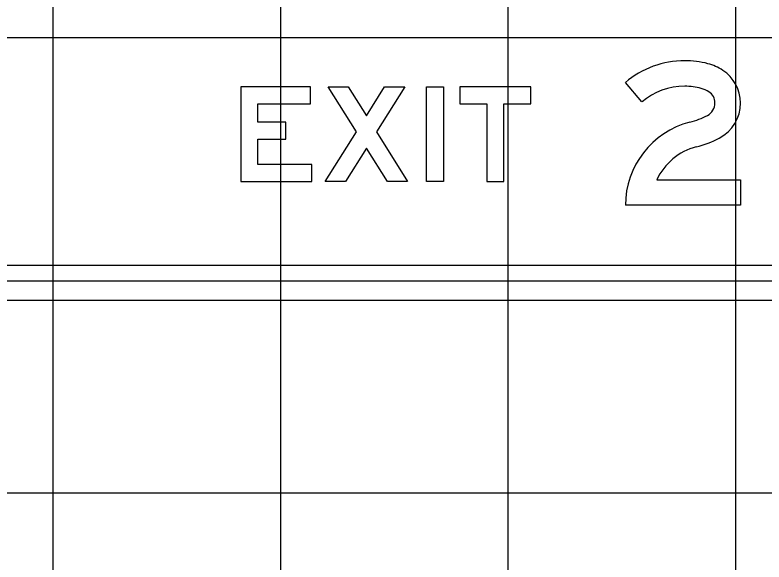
# Model space of a CAD drawing. Extents: x 2193008 to 2198143, y 1236112 to 1237864.
# Drawn here: x 2195472.45 to 2195479.03, y 1237200.5 to 1237205.3 of the extents above; entities that cross this region are included whole.
import ezdxf

# ---------------------------------------------------------------- set-up
doc = ezdxf.new("R2010")
doc.units = 0
for name, color, linetype in [('GSBWFILL', 7, 'Continuous'), ('GSCOLORFILL', 7, 'Continuous'), ('GSOUTLINE', 7, 'Continuous'), ('M-ROADS', 7, 'Continuous')]:
    doc.layers.add(name, color=color, linetype=linetype)

msp = doc.modelspace()

# ---------------------------------------------------------------- linework, layer by layer
at = {"layer": 'GSBWFILL'}
for points in [[(2195475.0576, 1237203.9908), (2195474.5831, 1237203.9908), (2195474.5831, 1237204.2147), (2195474.8287, 1237204.2147), (2195474.8287, 1237204.3645), (2195474.5831, 1237204.3645), (2195474.5831, 1237204.5236), (2195475.0451, 1237204.5236), (2195475.0451, 1237204.6734), (2195474.4332, 1237204.6734), (2195474.4332, 1237203.8409), (2195475.0576, 1237203.8409)], [(2195475.7215, 1237203.8409), (2195475.5363, 1237204.1361), (2195475.3511, 1237203.8409), (2195475.1742, 1237203.8409), (2195475.4479, 1237204.2771), (2195475.1991, 1237204.6734), (2195475.3761, 1237204.6734), (2195475.5363, 1237204.418), (2195475.6966, 1237204.6734), (2195475.8735, 1237204.6734), (2195475.6248, 1237204.2771), (2195475.8984, 1237203.8409)], [(2195476.0649, 1237203.8409), (2195476.0649, 1237204.6734), (2195476.2148, 1237204.6734), (2195476.2148, 1237203.8409)], [(2195476.3563, 1237204.5236), (2195476.5936, 1237204.5236), (2195476.5936, 1237203.8409), (2195476.7434, 1237203.8409), (2195476.7434, 1237204.5236), (2195476.9807, 1237204.5236), (2195476.9807, 1237204.6734), (2195476.3563, 1237204.6734)]]:
    msp.add_lwpolyline(points, close=True, dxfattribs=at)
for points in [[(2195477.9586, 1237204.5406), (2195477.8132, 1237204.712)], [(2195478.0881, 1237203.8576), (2195478.8247, 1237203.8576), (2195478.8247, 1237203.6328), (2195477.8132, 1237203.6328)]]:
    msp.add_lwpolyline(points, dxfattribs=at)
for centre, major_axis, start_param, end_param in [((2195478.3346, 1237204.0977), (0, 0.8057), 0, 0.70376), ((2195478.3346, 1237204.114), (0, 0.7894), 6.02311, 6.283185), ((2195478.4198, 1237204.4343), (0, 0.458), 5.706931, 6.02311), ((2195478.4834, 1237204.5321), (0, 0.3413), 4.712389, 5.706931), ((2195478.3346, 1237204.0977), (0, 0.5809), 0, 0.70376), ((2195478.3346, 1237204.114), (0, 0.5646), 6.02311, 6.283185), ((2195478.4198, 1237204.4343), (0, 0.2332), 5.706931, 6.02311), ((2195478.4834, 1237204.5321), (0, 0.1165), 4.712389, 5.706931), ((2195478.4758, 1237204.5321), (0, 0.1241), 3.626327, 4.712389), ((2195478.4758, 1237204.5321), (0, 0.3489), 3.626327, 4.712389), ((2195478.2058, 1237205.0448), (0, 0.7036), 3.392123, 3.626327), ((2195478.5671, 1237203.6328), (0, 0.7539), 0.25053, 1.570796), ((2195478.2058, 1237205.0448), (0, 0.9283), 3.392123, 3.626327), ((2195478.5671, 1237203.6328), (0, 0.5291), 0.25053, 1.132058)]:
    msp.add_ellipse(centre, major_axis=major_axis, ratio=0.999997, start_param=start_param, end_param=end_param, dxfattribs=at)
at = {"layer": 'GSCOLORFILL'}
for p, q in [((2195484.8138, 1237202.9668), (2195469.664, 1237202.9668)), ((2195469.664, 1237202.8003), (2195484.8138, 1237202.8003))]:
    msp.add_line(p, q, dxfattribs=at)
for points in [[(2195475.0576, 1237203.9908), (2195474.5831, 1237203.9908), (2195474.5831, 1237204.2147), (2195474.8287, 1237204.2147), (2195474.8287, 1237204.3645), (2195474.5831, 1237204.3645), (2195474.5831, 1237204.5236), (2195475.0451, 1237204.5236), (2195475.0451, 1237204.6734), (2195474.4332, 1237204.6734), (2195474.4332, 1237203.8409), (2195475.0576, 1237203.8409)], [(2195475.7215, 1237203.8409), (2195475.5363, 1237204.1361), (2195475.3511, 1237203.8409), (2195475.1742, 1237203.8409), (2195475.4479, 1237204.2771), (2195475.1991, 1237204.6734), (2195475.3761, 1237204.6734), (2195475.5363, 1237204.418), (2195475.6966, 1237204.6734), (2195475.8735, 1237204.6734), (2195475.6248, 1237204.2771), (2195475.8984, 1237203.8409)], [(2195476.0649, 1237203.8409), (2195476.0649, 1237204.6734), (2195476.2148, 1237204.6734), (2195476.2148, 1237203.8409)], [(2195476.3563, 1237204.5236), (2195476.5936, 1237204.5236), (2195476.5936, 1237203.8409), (2195476.7434, 1237203.8409), (2195476.7434, 1237204.5236), (2195476.9807, 1237204.5236), (2195476.9807, 1237204.6734), (2195476.3563, 1237204.6734)]]:
    msp.add_lwpolyline(points, close=True, dxfattribs=at)
for points in [[(2195477.9586, 1237204.5406), (2195477.8132, 1237204.712)], [(2195478.0881, 1237203.8576), (2195478.8247, 1237203.8576), (2195478.8247, 1237203.6328), (2195477.8132, 1237203.6328)]]:
    msp.add_lwpolyline(points, dxfattribs=at)
for centre, major_axis, start_param, end_param in [((2195478.3346, 1237204.0977), (0, 0.8057), 0, 0.70376), ((2195478.3346, 1237204.114), (0, 0.7894), 6.02311, 6.283185), ((2195478.4198, 1237204.4343), (0, 0.458), 5.706931, 6.02311), ((2195478.4834, 1237204.5321), (0, 0.3413), 4.712389, 5.706931), ((2195478.3346, 1237204.0977), (0, 0.5809), 0, 0.70376), ((2195478.3346, 1237204.114), (0, 0.5646), 6.02311, 6.283185), ((2195478.4198, 1237204.4343), (0, 0.2332), 5.706931, 6.02311), ((2195478.4834, 1237204.5321), (0, 0.1165), 4.712389, 5.706931), ((2195478.4758, 1237204.5321), (0, 0.1241), 3.626327, 4.712389), ((2195478.4758, 1237204.5321), (0, 0.3489), 3.626327, 4.712389), ((2195478.2058, 1237205.0448), (0, 0.7036), 3.392123, 3.626327), ((2195478.5671, 1237203.6328), (0, 0.7539), 0.25053, 1.570796), ((2195478.2058, 1237205.0448), (0, 0.9283), 3.392123, 3.626327), ((2195478.5671, 1237203.6328), (0, 0.5291), 0.25053, 1.132058)]:
    msp.add_ellipse(centre, major_axis=major_axis, ratio=0.999997, start_param=start_param, end_param=end_param, dxfattribs=at)
at = {"layer": 'GSOUTLINE'}
for points in [[(2195475.0576, 1237203.9908), (2195474.5831, 1237203.9908), (2195474.5831, 1237204.2147), (2195474.8287, 1237204.2147), (2195474.8287, 1237204.3645), (2195474.5831, 1237204.3645), (2195474.5831, 1237204.5236), (2195475.0451, 1237204.5236), (2195475.0451, 1237204.6734), (2195474.4332, 1237204.6734), (2195474.4332, 1237203.8409), (2195475.0576, 1237203.8409)], [(2195475.7215, 1237203.8409), (2195475.5363, 1237204.1361), (2195475.3511, 1237203.8409), (2195475.1742, 1237203.8409), (2195475.4479, 1237204.2771), (2195475.1991, 1237204.6734), (2195475.3761, 1237204.6734), (2195475.5363, 1237204.418), (2195475.6966, 1237204.6734), (2195475.8735, 1237204.6734), (2195475.6248, 1237204.2771), (2195475.8984, 1237203.8409)], [(2195476.0649, 1237203.8409), (2195476.0649, 1237204.6734), (2195476.2148, 1237204.6734), (2195476.2148, 1237203.8409)], [(2195476.3563, 1237204.5236), (2195476.5936, 1237204.5236), (2195476.5936, 1237203.8409), (2195476.7434, 1237203.8409), (2195476.7434, 1237204.5236), (2195476.9807, 1237204.5236), (2195476.9807, 1237204.6734), (2195476.3563, 1237204.6734)]]:
    msp.add_lwpolyline(points, close=True, dxfattribs=at)
for points in [[(2195477.9586, 1237204.5406), (2195477.8132, 1237204.712)], [(2195478.0881, 1237203.8576), (2195478.8247, 1237203.8576), (2195478.8247, 1237203.6328), (2195477.8132, 1237203.6328)]]:
    msp.add_lwpolyline(points, dxfattribs=at)
for centre, major_axis, start_param, end_param in [((2195478.3346, 1237204.0977), (0, 0.8057), 0, 0.70376), ((2195478.3346, 1237204.114), (0, 0.7894), 6.02311, 6.283185), ((2195478.4198, 1237204.4343), (0, 0.458), 5.706931, 6.02311), ((2195478.4834, 1237204.5321), (0, 0.3413), 4.712389, 5.706931), ((2195478.3346, 1237204.0977), (0, 0.5809), 0, 0.70376), ((2195478.3346, 1237204.114), (0, 0.5646), 6.02311, 6.283185), ((2195478.4198, 1237204.4343), (0, 0.2332), 5.706931, 6.02311), ((2195478.4834, 1237204.5321), (0, 0.1165), 4.712389, 5.706931), ((2195478.4758, 1237204.5321), (0, 0.1241), 3.626327, 4.712389), ((2195478.4758, 1237204.5321), (0, 0.3489), 3.626327, 4.712389), ((2195478.2058, 1237205.0448), (0, 0.7036), 3.392123, 3.626327), ((2195478.5671, 1237203.6328), (0, 0.7539), 0.25053, 1.570796), ((2195478.2058, 1237205.0448), (0, 0.9283), 3.392123, 3.626327), ((2195478.5671, 1237203.6328), (0, 0.5291), 0.25053, 1.132058)]:
    msp.add_ellipse(centre, major_axis=major_axis, ratio=0.999997, start_param=start_param, end_param=end_param, dxfattribs=at)
at = {"layer": 'M-ROADS'}
for p, q in [((2195472.7834, 1237163.1062), (2195472.7834, 1237223.1062)), ((2195474.7834, 1237163.1062), (2195474.7834, 1237223.1062)), ((2195476.7834, 1237163.1062), (2195476.7834, 1237223.1062)), ((2195478.7834, 1237163.1062), (2195478.7834, 1237223.1062)), ((2195388.7834, 1237205.1062), (2195518.7834, 1237205.1062)), ((2195388.7834, 1237203.1062), (2195518.7834, 1237203.1062)), ((2195388.7834, 1237201.1062), (2195518.7834, 1237201.1062))]:
    msp.add_line(p, q, dxfattribs=at)

doc.saveas('drawing.dxf')
